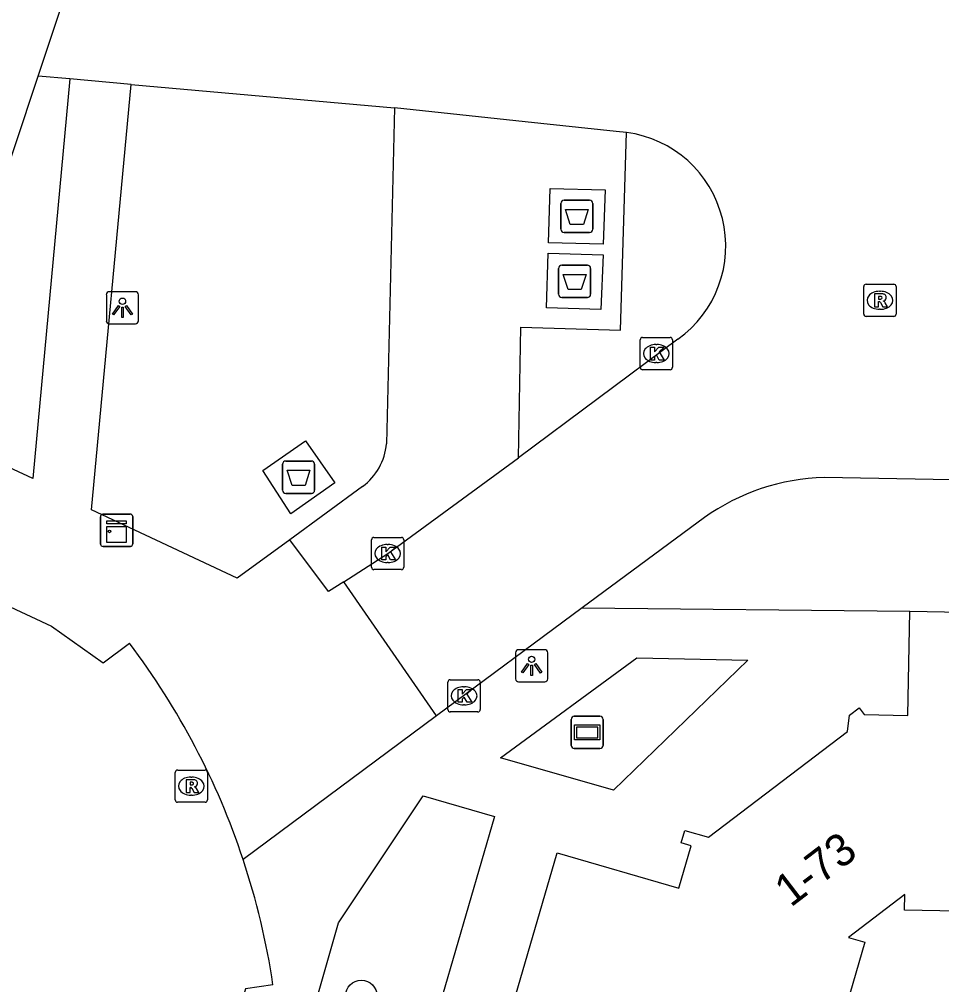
# Model space of a CAD drawing. Extents: x 159822 to 160765, y 380693 to 381634.
# Drawn here: x 160464.4 to 160492.97, y 381362.17 to 381392.07 of the extents above; entities that cross this region are included whole.
import ezdxf

# ---------------------------------------------------------------- set-up
doc = ezdxf.new("R2010")
doc.units = 0
for name, color, linetype in [('IMGEO_Afval_apart_plaats', 7, 'Continuous'), ('IMGEO_Boom', 7, 'Continuous'), ('IMGEO_Kast', 7, 'Continuous'), ('IMGEO_Kolk', 7, 'Continuous'), ('IMGEO_Lichtpunt', 7, 'Continuous'), ('IMGEO_Pand', 7, 'Continuous'), ('IMGEO_Pand_nummerreeks', 7, 'Continuous'), ('IMGEO_Rijbaan_lokaal_open', 7, 'Continuous'), ('IMGEO_Rioolput', 7, 'Continuous'), ('IMGEO_Straatnaambord', 7, 'Continuous'), ('IMGEO_Voetpad_gesloten', 7, 'Continuous'), ('IMGEO_Voetpad_open', 7, 'Continuous')]:
    doc.layers.add(name, color=color, linetype=linetype)

msp = doc.modelspace()

# ---------------------------------------------------------------- linework, layer by layer
at = {"layer": 'IMGEO_Afval_apart_plaats'}
for p, q in [((160481.272, 381386.466), (160482.062, 381386.466)), ((160482.062, 381386.466), (160481.272, 381386.466)), ((160481.172, 381385.566), (160481.172, 381386.366)), ((160481.172, 381386.366), (160481.172, 381385.566)), ((160482.162, 381386.366), (160482.162, 381385.566)), ((160482.162, 381385.566), (160482.162, 381386.366)), ((160482.062, 381385.466), (160481.272, 381385.466)), ((160481.272, 381385.466), (160482.062, 381385.466)), ((160481.103, 381383.551), (160481.103, 381384.351)), ((160481.103, 381384.351), (160481.103, 381383.551)), ((160481.203, 381384.451), (160481.993, 381384.451)), ((160481.993, 381384.451), (160481.203, 381384.451)), ((160482.093, 381384.351), (160482.093, 381383.551)), ((160482.093, 381383.551), (160482.093, 381384.351)), ((160481.993, 381383.451), (160481.203, 381383.451)), ((160481.203, 381383.451), (160481.993, 381383.451)), ((160472.654, 381378.385), (160473.444, 381378.385)), ((160473.444, 381378.385), (160472.654, 381378.385)), ((160472.554, 381377.485), (160472.554, 381378.285)), ((160472.554, 381378.285), (160472.554, 381377.485)), ((160473.544, 381378.285), (160473.544, 381377.485)), ((160473.544, 381377.485), (160473.544, 381378.285)), ((160473.444, 381377.385), (160472.654, 381377.385)), ((160472.654, 381377.385), (160473.444, 381377.385))]:
    msp.add_line(p, q, dxfattribs=at)
for points in [[(160481.315, 381386.18), (160482.019, 381386.18), (160481.87, 381385.71), (160481.464, 381385.71), (160481.315, 381386.18)], [(160481.246, 381384.165), (160481.95, 381384.165), (160481.801, 381383.695), (160481.395, 381383.695), (160481.246, 381384.165)], [(160472.697, 381378.099), (160473.401, 381378.099), (160473.252, 381377.629), (160472.846, 381377.629), (160472.697, 381378.099)]]:
    msp.add_lwpolyline(points, dxfattribs=at)
for centre, start, end in [((160481.272, 381386.366), 90, 180), ((160481.272, 381386.366), 90, 180), ((160482.062, 381386.366), 0, 90), ((160482.062, 381386.366), 360, 90), ((160481.272, 381385.566), 180, 270), ((160481.272, 381385.566), 180, 270), ((160482.062, 381385.566), 270, 0), ((160482.062, 381385.566), 270, 0), ((160481.203, 381384.351), 90, 180), ((160481.203, 381384.351), 90, 180), ((160481.993, 381384.351), 0, 90), ((160481.993, 381384.351), 360, 90), ((160481.203, 381383.551), 180, 270), ((160481.203, 381383.551), 180, 270), ((160481.993, 381383.551), 270, 0), ((160481.993, 381383.551), 270, 0), ((160472.654, 381378.285), 90, 180), ((160472.654, 381378.285), 90, 180), ((160473.444, 381378.285), 0, 90), ((160473.444, 381378.285), 360, 90), ((160472.654, 381377.485), 180, 270), ((160472.654, 381377.485), 180, 270), ((160473.444, 381377.485), 270, 0), ((160473.444, 381377.485), 270, 0)]:
    msp.add_arc(centre, 0.1, start, end, dxfattribs=at)
at = {"layer": 'IMGEO_Boom'}
msp.add_circle((160474.988, 381361.818), 0.489, dxfattribs=at)
at = {"layer": 'IMGEO_Kast'}
for p, q in [((160466.912, 381375.815), (160466.912, 381376.656)), ((160466.912, 381376.656), (160466.912, 381375.815)), ((160466.987, 381376.74), (160467.828, 381376.74)), ((160467.828, 381376.74), (160466.987, 381376.74)), ((160467.912, 381376.665), (160467.912, 381375.824)), ((160467.912, 381375.824), (160467.912, 381376.665)), ((160467.837, 381375.74), (160466.996, 381375.74)), ((160466.996, 381375.74), (160467.837, 381375.74))]:
    msp.add_line(p, q, dxfattribs=at)
for points in [[(160467.107, 381376.53), (160467.707, 381376.53), (160467.707, 381376.445), (160467.107, 381376.445), (160467.107, 381376.53)], [(160467.107, 381376.355), (160467.707, 381376.355), (160467.707, 381375.866), (160467.107, 381375.866), (160467.107, 381376.355)]]:
    msp.add_lwpolyline(points, dxfattribs=at)
msp.add_circle((160467.191, 381376.204), 0.0377, dxfattribs=at)
for centre, start, end in [((160466.99, 381376.662), 92.4484, 184.2845), ((160466.99, 381376.662), 92.4484, 184.2845), ((160467.834, 381376.662), 2.4484, 94.2845), ((160467.834, 381376.662), 2.4484, 94.2845), ((160466.99, 381375.818), 182.4484, 274.2845), ((160466.99, 381375.818), 182.4484, 274.2845), ((160467.834, 381375.818), 272.4484, 4.2845), ((160467.834, 381375.818), 272.4484, 4.2845)]:
    msp.add_arc(centre, 0.0779, start, end, dxfattribs=at)
at = {"layer": 'IMGEO_Kolk'}
for p, q in [((160483.628, 381381.288), (160483.628, 381382.14)), ((160483.703, 381382.214), (160484.555, 381382.214)), ((160484.116, 381381.994), (160484.141, 381381.994)), ((160484.629, 381382.14), (160484.629, 381381.288)), ((160484.139, 381381.434), (160484.114, 381381.434)), ((160484.555, 381381.214), (160483.703, 381381.214)), ((160475.382, 381376.021), (160476.234, 381376.021)), ((160475.307, 381375.095), (160475.307, 381375.947)), ((160475.795, 381375.801), (160475.82, 381375.801)), ((160476.308, 381375.947), (160476.308, 381375.095)), ((160475.818, 381375.241), (160475.793, 381375.241)), ((160476.234, 381375.021), (160475.382, 381375.021)), ((160477.672, 381370.687), (160477.672, 381371.539)), ((160477.747, 381371.613), (160478.599, 381371.613)), ((160478.673, 381371.539), (160478.673, 381370.687)), ((160478.16, 381371.393), (160478.185, 381371.393)), ((160478.599, 381370.613), (160477.747, 381370.613)), ((160478.183, 381370.833), (160478.158, 381370.833))]:
    msp.add_line(p, q, dxfattribs=at)
for points in [[(160483.628, 381381.288), (160483.628, 381382.14)], [(160483.703, 381382.214), (160484.555, 381382.214)], [(160484.629, 381382.14), (160484.629, 381381.288)], [(160483.949, 381381.914), (160484.072, 381381.914), (160484.072, 381381.763), (160484.202, 381381.914), (160484.366, 381381.914), (160484.22, 381381.763), (160484.373, 381381.514), (160484.221, 381381.514), (160484.136, 381381.678), (160484.072, 381381.611), (160484.072, 381381.514), (160483.949, 381381.514), (160483.949, 381381.914)], [(160484.555, 381381.214), (160483.703, 381381.214)], [(160475.382, 381376.021), (160476.234, 381376.021)], [(160475.307, 381375.095), (160475.307, 381375.947)], [(160475.628, 381375.721), (160475.751, 381375.721), (160475.751, 381375.57), (160475.881, 381375.721), (160476.045, 381375.721), (160475.899, 381375.57), (160476.052, 381375.321), (160475.9, 381375.321), (160475.815, 381375.485), (160475.751, 381375.418), (160475.751, 381375.321), (160475.628, 381375.321), (160475.628, 381375.721)], [(160476.308, 381375.947), (160476.308, 381375.095)], [(160476.234, 381375.021), (160475.382, 381375.021)], [(160477.672, 381370.687), (160477.672, 381371.539)], [(160477.747, 381371.613), (160478.599, 381371.613)], [(160478.673, 381371.539), (160478.673, 381370.687)], [(160477.993, 381371.313), (160478.116, 381371.313), (160478.116, 381371.162), (160478.246, 381371.313), (160478.41, 381371.313), (160478.264, 381371.162), (160478.417, 381370.913), (160478.265, 381370.913), (160478.18, 381371.077), (160478.116, 381371.01), (160478.116, 381370.913), (160477.993, 381370.913), (160477.993, 381371.313)], [(160478.599, 381370.613), (160477.747, 381370.613)]]:
    msp.add_lwpolyline(points, dxfattribs=at)
for centre, start, end in [((160483.705, 381382.138), 91.552, 178.448), ((160483.705, 381382.138), 91.552, 178.448), ((160484.553, 381382.138), 1.552, 88.448), ((160484.553, 381382.138), 1.552, 88.448), ((160483.705, 381381.29), 181.552, 268.448), ((160483.705, 381381.29), 181.552, 268.448), ((160484.553, 381381.29), 271.552, 358.448), ((160484.553, 381381.29), 271.552, 358.448), ((160475.384, 381375.945), 91.552, 178.448), ((160475.384, 381375.945), 91.552, 178.448), ((160476.232, 381375.945), 1.552, 88.448), ((160476.232, 381375.945), 1.552, 88.448), ((160475.384, 381375.097), 181.552, 268.448), ((160475.384, 381375.097), 181.552, 268.448), ((160476.232, 381375.097), 271.552, 358.448), ((160476.232, 381375.097), 271.552, 358.448), ((160477.749, 381371.537), 91.552, 178.448), ((160477.749, 381371.537), 91.552, 178.448), ((160478.597, 381371.537), 1.552, 88.448), ((160478.597, 381371.537), 1.552, 88.448), ((160477.749, 381370.689), 181.552, 268.448), ((160477.749, 381370.689), 181.552, 268.448), ((160478.597, 381370.689), 271.552, 358.448), ((160478.597, 381370.689), 271.552, 358.448)]:
    msp.add_arc(centre, 0.0765, start, end, dxfattribs=at)
for centre, major_axis, ratio, start_param, end_param in [((160484.115, 381381.714), (-0.387, 0.002), 0.722429, 4.712389, 7.853982), ((160484.14, 381381.714), (-0.39, 0.002), 0.717154, 1.570796, 4.712389), ((160475.794, 381375.521), (-0.387, 0.002), 0.722429, 4.712389, 7.853982), ((160475.819, 381375.521), (-0.39, 0.002), 0.717154, 1.570796, 4.712389), ((160478.159, 381371.113), (-0.387, 0.002), 0.722429, 4.712389, 7.853982), ((160478.184, 381371.113), (-0.39, 0.002), 0.717154, 1.570796, 4.712389)]:
    msp.add_ellipse(centre, major_axis=major_axis, ratio=ratio, start_param=start_param, end_param=end_param, dxfattribs=at)
at = {"layer": 'IMGEO_Lichtpunt'}
for p, q in [((160467.094, 381383.536), (160467.094, 381382.729)), ((160467.094, 381383.536), (160467.094, 381382.729)), ((160467.996, 381383.631), (160467.188, 381383.631)), ((160467.996, 381383.631), (160467.188, 381383.631)), ((160468.09, 381382.729), (160468.09, 381383.536)), ((160468.09, 381382.729), (160468.09, 381383.536)), ((160467.188, 381382.635), (160467.996, 381382.635)), ((160467.188, 381382.635), (160467.996, 381382.635)), ((160479.768, 381372.447), (160479.768, 381371.64)), ((160479.768, 381372.447), (160479.768, 381371.64)), ((160480.67, 381372.542), (160479.862, 381372.542)), ((160480.67, 381372.542), (160479.862, 381372.542)), ((160480.764, 381371.64), (160480.764, 381372.447)), ((160480.764, 381371.64), (160480.764, 381372.447)), ((160479.862, 381371.546), (160480.67, 381371.546)), ((160479.862, 381371.546), (160480.67, 381371.546))]:
    msp.add_line(p, q, dxfattribs=at)
for points in [[(160467.468, 381383.2), (160467.507, 381383.172), (160467.319, 381382.91), (160467.281, 381382.937), (160467.468, 381383.2)], [(160467.57, 381383.152), (160467.617, 381383.152), (160467.617, 381382.83), (160467.57, 381382.83), (160467.57, 381383.152)], [(160467.68, 381383.172), (160467.718, 381383.199), (160467.905, 381382.937), (160467.866, 381382.909), (160467.68, 381383.172)], [(160480.142, 381372.111), (160480.181, 381372.083), (160479.993, 381371.821), (160479.955, 381371.848), (160480.142, 381372.111)], [(160480.354, 381372.083), (160480.392, 381372.11), (160480.579, 381371.848), (160480.54, 381371.82), (160480.354, 381372.083)], [(160480.244, 381372.063), (160480.291, 381372.063), (160480.291, 381371.741), (160480.244, 381371.741), (160480.244, 381372.063)]]:
    msp.add_lwpolyline(points, dxfattribs=at)
for centre in [(160467.593, 381383.334), (160480.267, 381372.245)]:
    msp.add_circle(centre, 0.0994, dxfattribs=at)
for centre, start, end in [((160467.188, 381383.536), 90, 180), ((160467.188, 381383.536), 90, 180), ((160467.996, 381383.536), 0, 90), ((160467.996, 381383.536), 0, 90), ((160467.188, 381382.729), 180, 270), ((160467.188, 381382.729), 180, 270), ((160467.996, 381382.729), 270, 0), ((160467.996, 381382.729), 270, 360), ((160479.862, 381372.447), 90, 180), ((160479.862, 381372.447), 90, 180), ((160480.67, 381372.447), 0, 90), ((160480.67, 381372.447), 0, 90), ((160479.862, 381371.64), 180, 270), ((160479.862, 381371.64), 180, 270), ((160480.67, 381371.64), 270, 0), ((160480.67, 381371.64), 270, 360)]:
    msp.add_arc(centre, 0.0946, start, end, dxfattribs=at)
at = {"layer": 'IMGEO_Pand'}
for points in [[(160464.986, 381390.306), (160466.349, 381394.394), (160466.429, 381395.263)], [(160461.365, 381379.442), (160464.986, 381390.306)], [(160476.655, 381331.747), (160471.45, 381333.262), (160481.057, 381366.251), (160484.823, 381365.154), (160485.207, 381366.471), (160484.897, 381366.561), (160485.009, 381366.947), (160485.749, 381366.732), (160490.046, 381370.012), (160490.114, 381370.516), (160490.411, 381370.743), (160490.57, 381370.534), (160491.922, 381370.509), (160491.981, 381373.731)], [(160491.981, 381373.731), (160500, 381373.584), (160541.401, 381372.826)], [(160506.46, 381364.205), (160500, 381364.323), (160491.818, 381364.473), (160491.827, 381364.964), (160490.08, 381363.631), (160490.591, 381363.482), (160487.651, 381353.387)]]:
    msp.add_lwpolyline(points, dxfattribs=at)
at = {"layer": 'IMGEO_Rijbaan_lokaal_open'}
for points in [[(160465.963, 381390.218), (160464.986, 381390.306)], [(160467.859, 381390.049), (160465.963, 381390.218)], [(160467.859, 381390.049), (160476.015, 381389.322)], [(160483.207, 381388.564), (160482.887, 381388.593), (160480.064, 381388.893), (160476.015, 381389.322)], [(160484.792, 381382.158), (160479.855, 381378.489)], [(160474.447, 381374.643), (160475.808, 381375.521), (160479.855, 381378.489)], [(160497.216, 381377.731), (160489.326, 381377.877)], [(160485.616, 381376.636), (160481.829, 381373.839)], [(160461.562, 381375.055), (160465.399, 381373.275), (160466.996, 381372.138), (160467.81, 381372.74)], [(160477.319, 381370.493), (160474.447, 381374.643)], [(160481.829, 381373.839), (160477.319, 381370.493)], [(160472.255, 381362.167), (160471.399, 381362.039), (160466.426, 381344.637)]]:
    msp.add_lwpolyline(points, dxfattribs=at)
for centre, radius, start, end in [((160482.729, 381385.047), 3.55, 305.5296, 82.265), ((160489.528, 381371.106), 6.774, 91.7114, 125.279), ((160449.353, 381358.762), 23.152, 18.3448, 37.1377), ((160449.406, 381358.768), 23.1, 8.4609, 18.372)]:
    msp.add_arc(centre, radius, start, end, dxfattribs=at)
at = {"layer": 'IMGEO_Rioolput'}
for p, q in [((160490.553, 381382.938), (160490.553, 381383.79)), ((160490.628, 381383.864), (160491.48, 381383.864)), ((160491.554, 381383.79), (160491.554, 381382.938)), ((160491.041, 381383.644), (160491.066, 381383.644)), ((160491.48, 381382.864), (160490.628, 381382.864)), ((160491.064, 381383.084), (160491.039, 381383.084)), ((160469.3, 381368.816), (160470.152, 381368.816)), ((160469.225, 381367.89), (160469.225, 381368.742)), ((160469.713, 381368.596), (160469.738, 381368.596)), ((160470.226, 381368.742), (160470.226, 381367.89)), ((160469.736, 381368.036), (160469.711, 381368.036)), ((160470.152, 381367.816), (160469.3, 381367.816))]:
    msp.add_line(p, q, dxfattribs=at)
for points in [[(160490.553, 381382.938), (160490.553, 381383.79)], [(160490.628, 381383.864), (160491.48, 381383.864)], [(160491.554, 381383.79), (160491.554, 381382.938)], [(160491.142, 381383.562), (160490.89, 381383.564), (160490.89, 381383.164)], [(160491.068, 381383.483), (160491.014, 381383.483), (160491.014, 381383.402)], [(160490.89, 381383.164), (160491.014, 381383.164), (160491.014, 381383.326), (160491.025, 381383.326)], [(160491.014, 381383.402), (160491.066, 381383.402)], [(160491.072, 381383.297), (160491.143, 381383.164), (160491.283, 381383.164), (160491.218, 381383.29)], [(160491.48, 381382.864), (160490.628, 381382.864)], [(160469.3, 381368.816), (160470.152, 381368.816)], [(160469.225, 381367.89), (160469.225, 381368.742)], [(160469.814, 381368.514), (160469.562, 381368.516), (160469.562, 381368.116)], [(160470.226, 381368.742), (160470.226, 381367.89)], [(160469.562, 381368.116), (160469.686, 381368.116), (160469.686, 381368.278), (160469.697, 381368.278)], [(160469.74, 381368.435), (160469.686, 381368.435), (160469.686, 381368.354)], [(160469.686, 381368.354), (160469.738, 381368.354)], [(160469.744, 381368.249), (160469.815, 381368.116), (160469.955, 381368.116), (160469.89, 381368.242)], [(160470.152, 381367.816), (160469.3, 381367.816)]]:
    msp.add_lwpolyline(points, dxfattribs=at)
for centre, radius, start, end in [((160490.63, 381383.788), 0.0765, 91.552, 178.448), ((160490.63, 381383.788), 0.0765, 91.552, 178.448), ((160491.478, 381383.788), 0.0765, 1.552, 88.448), ((160491.478, 381383.788), 0.0765, 1.552, 88.448), ((160491.074, 381383.387), 0.0964, 77.0061, 93.1865), ((160491.088, 381383.444), 0.0378, 276.6634, 79.6772), ((160491.141, 381383.452), 0.109, 350.3612, 89.416), ((160491.139, 381383.452), 0.112, 277.5842, 350.9817), ((160491.024, 381383.273), 0.0533, 26.0293, 88.6989), ((160491.05, 381383.591), 0.19, 274.7715, 282.9687), ((160491.123, 381383.237), 0.108, 29.5134, 73.7905), ((160490.63, 381382.94), 0.0765, 181.552, 268.448), ((160490.63, 381382.94), 0.0765, 181.552, 268.448), ((160491.478, 381382.94), 0.0765, 271.552, 358.448), ((160491.478, 381382.94), 0.0765, 271.552, 358.448), ((160469.302, 381368.74), 0.0765, 91.552, 178.448), ((160469.302, 381368.74), 0.0765, 91.552, 178.448), ((160470.15, 381368.74), 0.0765, 1.552, 88.448), ((160470.15, 381368.74), 0.0765, 1.552, 88.448), ((160469.813, 381368.404), 0.109, 350.3612, 89.416), ((160469.696, 381368.225), 0.0533, 26.0293, 88.6989), ((160469.722, 381368.543), 0.19, 274.7715, 282.9687), ((160469.746, 381368.339), 0.0964, 77.0061, 93.1865), ((160469.76, 381368.396), 0.0378, 276.6634, 79.6772), ((160469.811, 381368.404), 0.112, 277.5842, 350.9817), ((160469.795, 381368.189), 0.108, 29.5134, 73.7905), ((160469.302, 381367.892), 0.0765, 181.552, 268.448), ((160469.302, 381367.892), 0.0765, 181.552, 268.448), ((160470.15, 381367.892), 0.0765, 271.552, 358.448), ((160470.15, 381367.892), 0.0765, 271.552, 358.448)]:
    msp.add_arc(centre, radius, start, end, dxfattribs=at)
for centre, major_axis, ratio, start_param, end_param in [((160491.04, 381383.364), (-0.387, 0.002), 0.722429, 4.712389, 7.853982), ((160491.065, 381383.364), (-0.39, 0.002), 0.717154, 1.570796, 4.712389), ((160469.712, 381368.316), (-0.387, 0.002), 0.722429, 4.712389, 7.853982), ((160469.737, 381368.316), (-0.39, 0.002), 0.717154, 1.570796, 4.712389)]:
    msp.add_ellipse(centre, major_axis=major_axis, ratio=ratio, start_param=start_param, end_param=end_param, dxfattribs=at)
at = {"layer": 'IMGEO_Straatnaambord'}
for p, q in [((160481.488, 381369.58), (160481.488, 381370.38)), ((160481.488, 381370.38), (160481.488, 381369.58)), ((160481.588, 381370.48), (160482.378, 381370.48)), ((160482.378, 381370.48), (160481.588, 381370.48)), ((160482.478, 381370.38), (160482.478, 381369.58)), ((160482.478, 381369.58), (160482.478, 381370.38)), ((160482.378, 381369.48), (160481.588, 381369.48)), ((160481.588, 381369.48), (160482.378, 381369.48))]:
    msp.add_line(p, q, dxfattribs=at)
for points in [[(160481.589, 381370.212), (160482.377, 381370.212), (160482.377, 381369.748), (160481.589, 381369.748), (160481.589, 381370.212)], [(160481.654, 381370.147), (160481.654, 381369.813), (160482.312, 381369.813), (160482.312, 381370.147), (160481.654, 381370.147)]]:
    msp.add_lwpolyline(points, dxfattribs=at)
for centre, start, end in [((160481.588, 381370.38), 90, 180), ((160481.588, 381370.38), 90, 180), ((160482.378, 381370.38), 0, 90), ((160482.378, 381370.38), 360, 90), ((160481.588, 381369.58), 180, 270), ((160481.588, 381369.58), 180, 270), ((160482.378, 381369.58), 270, 0), ((160482.378, 381369.58), 270, 0)]:
    msp.add_arc(centre, 0.1, start, end, dxfattribs=at)
at = {"layer": 'IMGEO_Voetpad_gesloten'}
for points in [[(160465.963, 381390.218), (160464.819, 381377.845), (160461.365, 381379.442)], [(160480.836, 381386.822), (160482.548, 381386.789), (160482.485, 381385.101), (160480.793, 381385.145), (160480.836, 381386.822)], [(160480.775, 381384.824), (160482.478, 381384.767), (160482.411, 381383.076), (160480.727, 381383.131), (160480.775, 381384.824)], [(160474.174, 381377.715), (160472.805, 381376.748), (160471.944, 381378.089), (160473.266, 381379.007), (160474.174, 381377.715)]]:
    msp.add_lwpolyline(points, dxfattribs=at)
at = {"layer": 'IMGEO_Voetpad_open'}
for points in [[(160472.775, 381375.942), (160471.149, 381374.759), (160466.63, 381376.874), (160467.859, 381390.049)], [(160476.015, 381389.322), (160475.769, 381378.923)], [(160479.855, 381378.489), (160479.936, 381382.528), (160483.022, 381382.436), (160483.207, 381388.564)], [(160475.03, 381377.598), (160472.775, 381375.942)], [(160474.447, 381374.643), (160473.977, 381374.341), (160472.775, 381375.942)], [(160481.829, 381373.839), (160491.981, 381373.731)], [(160479.298, 381369.198), (160483.529, 381372.294), (160486.96, 381372.213), (160482.806, 381368.189), (160479.298, 381369.198)], [(160477.319, 381370.493), (160471.329, 381366.049)], [(160479.117, 381367.372), (160476.7, 381359.079), (160473.145, 381360.106), (160474.281, 381364.079), (160476.906, 381368.015), (160479.117, 381367.372)]]:
    msp.add_lwpolyline(points, dxfattribs=at)
msp.add_arc((160473.953, 381379.067), 1.822, 306.248, 355.452, dxfattribs=at)

# ---------------------------------------------------------------- texts
at = {"layer": 'IMGEO_Pand_nummerreeks'}
msp.add_text('1-73', height=1, rotation=37.3553, dxfattribs=at).set_placement((160488.289, 381364.544))

doc.saveas('drawing.dxf')
